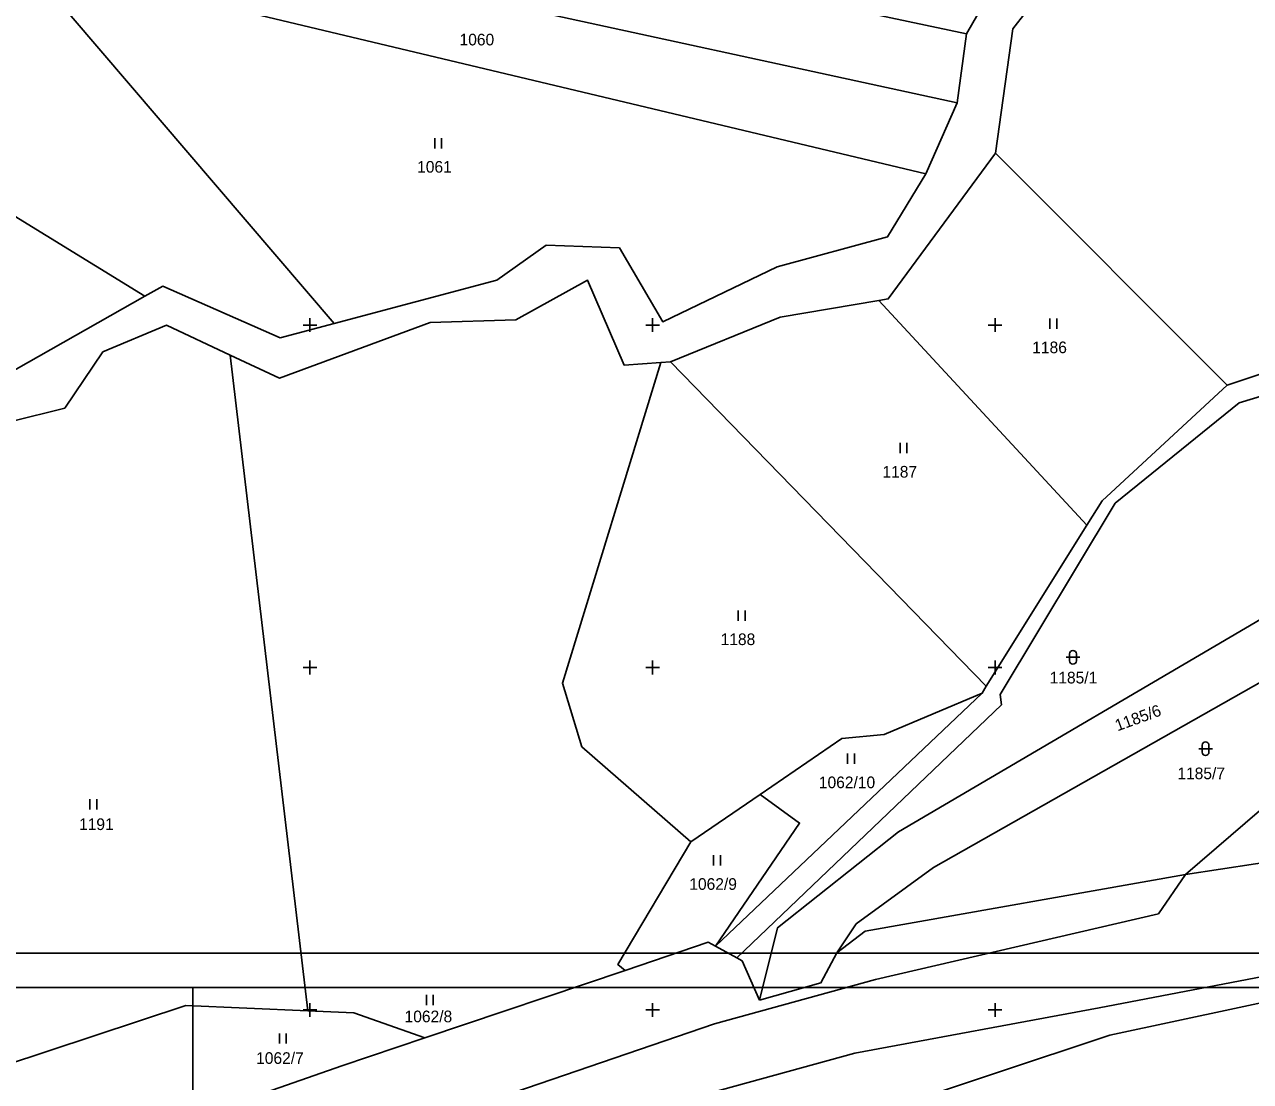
# Model space of a CAD drawing. Extents: x -776734 to -748832, y -1118122 to -976986.
# Drawn here: x -751191.7 to -751012.7, y -1114360.4 to -1114206.1 of the extents above; entities that cross this region are included whole.
import ezdxf

# ---------------------------------------------------------------- set-up
doc = ezdxf.new("R2010")
doc.units = 0
for name, color, linetype in [('KM_Hranice parcel', 7, 'Continuous'), ('KM_Parcelní čísla', 7, 'Continuous'), ('KM_Vnitřní kresba', 7, 'Continuous'), ('KM_Značky kultur', 7, 'Continuous'), ('Legenda 1 rámy + tabulka + severka', 7, 'Continuous'), ('Level 61 Křížky', 7, 'Continuous')]:
    doc.layers.add(name, color=color, linetype=linetype)

msp = doc.modelspace()

# ---------------------------------------------------------------- linework, layer by layer
at = {"layer": 'KM_Hranice parcel'}
for p, q in [((-751182.5, -1114180.15), (-751054.16, -1114207.5)), ((-751185.77, -1114189.24), (-751055.53, -1114217.54)), ((-751046.99, -1114194.87), (-751054.16, -1114207.5)), ((-751252.85, -1114197.46), (-751174.07, -1114245.8)), ((-751186.77, -1114197.67), (-751060.13, -1114227.91)), ((-751054.16, -1114207.5), (-751055.53, -1114217.54)), ((-751055.53, -1114217.54), (-751060.13, -1114227.91)), ((-751049.97, -1114224.91), (-751016.13, -1114258.79)), ((-751066.97, -1114246.42), (-751036.61, -1114279.24)), ((-751161.64, -1114254.39), (-751150.31, -1114350.13)), ((-751098.79, -1114255.49), (-751097.39, -1114255.39)), ((-751097.39, -1114255.39), (-751051.32, -1114302.74)), ((-751036.61, -1114279.24), (-751051.32, -1114302.74)), ((-751051.87, -1114303.74), (-751090.79, -1114340.7)), ((-751051.32, -1114302.74), (-751051.87, -1114303.74)), ((-751084.28, -1114318.53), (-751094.42, -1114325.47)), ((-751087.68, -1114342.41), (-751090.79, -1114340.7)), ((-751087.68, -1114342.41), (-751086.91, -1114342.83)), ((-751086.91, -1114342.83), (-751084.4, -1114348.57)), ((-751104.01, -1114344.22), (-751133.23, -1114354.08)), ((-751133.23, -1114354.08), (-751145.34, -1114358.17))]:
    msp.add_line(p, q, dxfattribs=at)
for points in [[(-751049.97, -1114224.91), (-751047.44, -1114206.73), (-751034.16, -1114189.65), (-751005.16, -1114174.11), (-750966.29, -1114163.48), (-750953.87, -1114146.96), (-750953.55, -1114136.73)], [(-750893.95, -1114157.43), (-750908.22, -1114194.44), (-750943.19, -1114212.9), (-750956.24, -1114228.21), (-750996.4, -1114252.15), (-751016.13, -1114258.79)], [(-751186.77, -1114197.67), (-751189.16, -1114199.77), (-751146.44, -1114249.75)], [(-751066.97, -1114246.42), (-751065.6, -1114246.19), (-751049.97, -1114224.91)], [(-751060.13, -1114227.91), (-751065.7, -1114237.1), (-751081.8, -1114241.49), (-751098.52, -1114249.51), (-751104.84, -1114238.75), (-751115.5, -1114238.35), (-751122.74, -1114243.43), (-751146.44, -1114249.75)], [(-751174.07, -1114245.8), (-751192.89, -1114256.46), (-751219.98, -1114246.87), (-751224.63, -1114238.56), (-751236.46, -1114238.27), (-751237.44, -1114246.98), (-751256.11, -1114266.62), (-751272.22, -1114268.55), (-751280.34, -1114274.03), (-751297.91, -1114275.48), (-751306.69, -1114272.72), (-751318.42, -1114276.63), (-751322.53, -1114285.34), (-751324.09, -1114286.41), (-751335.44, -1114313.9), (-751339.83, -1114310.92), (-751351.56, -1114314.35)], [(-751146.44, -1114249.75), (-751154.32, -1114251.85), (-751171.47, -1114244.32), (-751174.07, -1114245.8)], [(-751161.64, -1114254.39), (-751154.46, -1114257.77), (-751132.45, -1114249.61), (-751119.94, -1114249.22), (-751109.47, -1114243.45), (-751104.13, -1114255.88), (-751098.79, -1114255.49)], [(-751097.39, -1114255.39), (-751081.35, -1114248.83), (-751066.97, -1114246.42)], [(-751231.97, -1114249.42), (-751229.36, -1114247.16), (-751222.13, -1114255.97), (-751210.78, -1114255.77), (-751193.61, -1114264.07), (-751185.79, -1114262.12), (-751180.21, -1114253.9), (-751170.95, -1114250), (-751161.64, -1114254.39)], [(-751094.42, -1114325.47), (-751110.33, -1114311.57), (-751113.16, -1114302.3), (-751098.79, -1114255.49)], [(-751002.2, -1114257.65), (-751014.41, -1114261.35), (-751032.5, -1114276.02), (-751049.25, -1114303.96), (-751049.05, -1114305.45), (-751087.68, -1114342.41)], [(-751016.13, -1114258.79), (-751034.37, -1114275.67), (-751036.61, -1114279.24)], [(-751084.4, -1114348.57), (-751081.74, -1114337.99), (-751064.11, -1114323.97), (-751006.73, -1114290.3), (-750990.37, -1114282.63), (-750986.16, -1114281.44)], [(-751007.94, -1114300.24), (-751059, -1114329.22), (-751070.27, -1114337.43), (-751073.11, -1114341.67)], [(-751051.87, -1114303.74), (-751066.21, -1114309.79), (-751072.36, -1114310.37), (-751084.28, -1114318.53)], [(-750964.35, -1114309.37), (-750996.27, -1114313.69), (-751008.97, -1114318.85), (-751022.23, -1114330.23)], [(-751022.23, -1114330.23), (-751001.8, -1114327.11), (-750969.32, -1114320.94), (-750940.2, -1114316.25), (-750925.02, -1114311.45)], [(-751090.79, -1114340.7), (-751078.54, -1114322.72), (-751084.28, -1114318.53)], [(-751104.01, -1114344.22), (-751105.07, -1114343.36), (-751094.42, -1114325.47)], [(-751022.23, -1114330.23), (-751068.98, -1114338.5), (-751073.11, -1114341.67)], [(-750945.03, -1114335.42), (-750950.73, -1114336.01), (-751033.28, -1114353.67), (-751067.06, -1114364.94), (-751072.97, -1114369.19), (-751076.3, -1114364.81)], [(-751090.79, -1114340.7), (-751091.86, -1114340.12), (-751104.01, -1114344.22)], [(-751073.11, -1114341.67), (-751075.43, -1114346.05), (-751084.4, -1114348.57)], [(-751150.31, -1114350.13), (-751168.12, -1114349.36), (-751201.54, -1114360.39)], [(-751133.23, -1114354.08), (-751143.61, -1114350.42), (-751150.31, -1114350.13)], [(-751145.34, -1114358.17), (-751193.93, -1114375.16), (-751238.68, -1114397.09), (-751242.35, -1114398.9)]]:
    msp.add_lwpolyline(points, dxfattribs=at)
at = {"layer": 'KM_Vnitřní kresba'}
for p, q in [((-751026.18, -1114335.96), (-751022.23, -1114330.23)), ((-751034.8, -1114349.7), (-750951.4, -1114333.74)), ((-751067.48, -1114345.54), (-751026.18, -1114335.96)), ((-751090.96, -1114352.05), (-751067.48, -1114345.54)), ((-751070.47, -1114356.29), (-751034.8, -1114349.7)), ((-751140.63, -1114369), (-751090.96, -1114352.05)), ((-751093.84, -1114362.72), (-751070.47, -1114356.29))]:
    msp.add_line(p, q, dxfattribs=at)
at = {"layer": 'KM_Značky kultur'}
for p, q in [((-751131.791, -1114224.2), (-751131.791, -1114222.7)), ((-751130.79, -1114224.2), (-751130.79, -1114222.7)), ((-751042.021, -1114250.56), (-751042.021, -1114249.06)), ((-751041.02, -1114250.56), (-751041.02, -1114249.06)), ((-751063.881, -1114268.72), (-751063.881, -1114267.22)), ((-751062.88, -1114268.72), (-751062.88, -1114267.22)), ((-751087.491, -1114293.18), (-751087.491, -1114291.68)), ((-751086.49, -1114293.18), (-751086.49, -1114291.68)), ((-751039.6444, -1114298.5032), (-751037.6424, -1114298.5032)), ((-751039.1444, -1114298.0032), (-751039.1444, -1114299.0042)), ((-751038.1424, -1114299.0042), (-751038.1424, -1114298.0032)), ((-751071.541, -1114314.07), (-751071.541, -1114312.57)), ((-751070.54, -1114314.07), (-751070.54, -1114312.57)), ((-751020.291, -1114311.861), (-751018.289, -1114311.861)), ((-751019.791, -1114311.361), (-751019.791, -1114312.362)), ((-751018.789, -1114312.362), (-751018.789, -1114311.361)), ((-751182.0996, -1114320.7448), (-751182.0996, -1114319.2448)), ((-751181.0986, -1114320.7448), (-751181.0986, -1114319.2448)), ((-751091.101, -1114328.91), (-751091.101, -1114327.41)), ((-751090.1, -1114328.91), (-751090.1, -1114327.41)), ((-751132.9959, -1114349.288), (-751132.9959, -1114347.788)), ((-751131.9949, -1114349.288), (-751131.9949, -1114347.788)), ((-751154.4444, -1114354.9138), (-751154.4444, -1114353.4138)), ((-751153.4434, -1114354.9138), (-751153.4434, -1114353.4138))]:
    msp.add_line(p, q, dxfattribs=at)
for centre, start, end in [((-751038.6434, -1114298.0031), 0, 180), ((-751038.6434, -1114299.0031), 180, 359.987886), ((-751019.29, -1114311.3609), 0, 180), ((-751019.29, -1114312.3609), 180, 359.987886)]:
    msp.add_arc(centre, 0.5, start, end, dxfattribs=at)
at = {"layer": 'Legenda 1 rámy + tabulka + severka'}
for p, q in [((-751051.7143, -1114341.7085), (-751348.7143, -1114341.7085)), ((-750754.7143, -1114341.7085), (-751051.7143, -1114341.7085)), ((-751051.7143, -1114346.7085), (-751343.7143, -1114346.7085)), ((-750759.7143, -1114346.7085), (-751051.7143, -1114346.7085))]:
    msp.add_line(p, q, dxfattribs=at)
msp.add_lwpolyline([(-751343.7143, -1114346.7085), (-751167.1033, -1114346.7085), (-751167.1033, -1114397.9635), (-751343.7143, -1114397.9635)], close=True, dxfattribs=at)
at = {"layer": 'Level 61 Křížky'}
for p, q in [((-751151, -1114250), (-751149, -1114250)), ((-751150, -1114250), (-751150, -1114249)), ((-751150, -1114251), (-751150, -1114250)), ((-751101, -1114250), (-751099, -1114250)), ((-751100, -1114250), (-751100, -1114249)), ((-751100, -1114251), (-751100, -1114250)), ((-751051, -1114250), (-751049, -1114250)), ((-751050, -1114250), (-751050, -1114249)), ((-751050, -1114251), (-751050, -1114250)), ((-751151, -1114300), (-751149, -1114300)), ((-751150, -1114300), (-751150, -1114299)), ((-751150, -1114301), (-751150, -1114300)), ((-751101, -1114300), (-751099, -1114300)), ((-751100, -1114300), (-751100, -1114299)), ((-751100, -1114301), (-751100, -1114300)), ((-751051, -1114300), (-751049, -1114300)), ((-751050, -1114300), (-751050, -1114299)), ((-751050, -1114301), (-751050, -1114300)), ((-751151, -1114350), (-751149, -1114350)), ((-751150, -1114350), (-751150, -1114349)), ((-751150, -1114351), (-751150, -1114350)), ((-751101, -1114350), (-751099, -1114350)), ((-751100, -1114350), (-751100, -1114349)), ((-751100, -1114351), (-751100, -1114350)), ((-751051, -1114350), (-751049, -1114350)), ((-751050, -1114350), (-751050, -1114349)), ((-751050, -1114351), (-751050, -1114350))]:
    msp.add_line(p, q, dxfattribs=at)

# ---------------------------------------------------------------- texts
at = {"layer": 'KM_Parcelní čísla'}
for s, p in [('1060', (-751128.164, -1114209.17)), ('1061', (-751134.354, -1114227.75)), ('1186', (-751044.584, -1114254.11)), ('1187', (-751066.444, -1114272.27)), ('1188', (-751090.064, -1114296.73)), ('1185/1', (-751042.0467, -1114302.3308)), ('1185/7', (-751023.407, -1114316.31)), ('1062/10', (-751075.726, -1114317.62)), ('1191', (-751183.6989, -1114323.7336)), ('1062/9', (-751094.637, -1114332.46)), ('1062/8', (-751136.1864, -1114351.7967)), ('1062/7', (-751157.8512, -1114357.8751))]:
    msp.add_text(s, height=1.7, dxfattribs=at).set_placement(p)
msp.add_text('1185/6', height=1.7, rotation=20, dxfattribs=at).set_placement((-751032.144, -1114309.3302))

doc.saveas('drawing.dxf')
